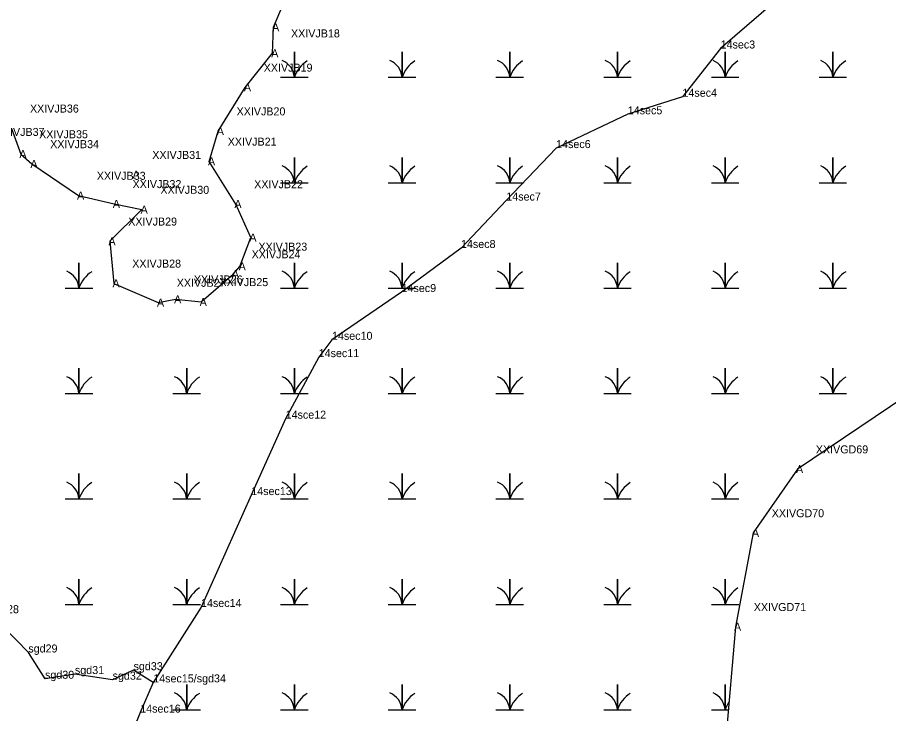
# Model space of a CAD drawing. Extents: x 2072529 to 2268796, y 436423 to 470397.
# Drawn here: x 2263443 to 2263987, y 442221 to 442656 of the extents above; entities that cross this region are included whole.
import ezdxf

# ---------------------------------------------------------------- set-up
doc = ezdxf.new("R2010")
doc.units = 0
for name, color, linetype in [('Exist Environmental Wetland Boundary', 7, 'Continuous'), ('Exist Environmental Wetland Boundary Cogo Comment', 7, 'Continuous'), ('Exist Environmental Wetland Boundary Cogo Point CELL', 7, 'Continuous'), ('Exist Hydro Jurisdictional Stream or Body of Water NEU Mitigable', 7, 'Continuous'), ('Exist Hydro Jurisdictional Stream or Body of Water NEU Mitigable Cogo Comment', 7, 'Continuous'), ('Exist Hydro Swamp or Marsh', 7, 'Continuous')]:
    doc.layers.add(name, color=color, linetype=linetype)

msp = doc.modelspace()

# ---------------------------------------------------------------- linework, layer by layer
at = {"layer": 'Exist Environmental Wetland Boundary'}
for points in [[(2263439.54, 442586.49), (2263445.26, 442570.44), (2263452.16, 442564.27), (2263481.27, 442544.53), (2263503.6, 442539.34), (2263520.97, 442535.77), (2263500.88, 442515.97), (2263503.39, 442489.72), (2263531.17, 442477.73), (2263541.87, 442479.82), (2263557.85, 442478.15), (2263577.96, 442495.49), (2263582.19, 442500.29), (2263588.87, 442518.34), (2263579.54, 442539.26), (2263563.03, 442565.85), (2263568.56, 442584.73), (2263585.49, 442612.03), (2263602.54, 442633.4), (2263603.07, 442649.58), (2263609.46, 442664.49)], [(2264007.54, 442425.75), (2263930.27, 442373.75), (2263902.73, 442333.91), (2263891.51, 442275.34), (2263885.59, 442205.4), (2263810.51, 442205.75), (2263787.43, 442192.68), (2263742.82, 442133.35), (2263739.39, 442047.1), (2263692.37, 442028.85), (2263641.17, 441985.48), (2263606.24, 441900.73), (2263597.49, 441852.35), (2263569.3, 441793.49)]]:
    msp.add_lwpolyline(points, dxfattribs=at)
at = {"layer": 'Exist Environmental Wetland Boundary Cogo Point CELL'}
for p, q in [((2263882.33, 442636.32), (2263882.33, 442636.32)), ((2263858.49, 442606.21), (2263858.49, 442606.21)), ((2263824.35, 442595.25), (2263824.35, 442595.25)), ((2263779.6, 442574.16), (2263779.6, 442574.16)), ((2263748.5, 442541.4), (2263748.5, 442541.4)), ((2263720.2, 442511.78), (2263720.2, 442511.78)), ((2263683.1, 442484.3), (2263683.1, 442484.3)), ((2263639.63, 442454.48), (2263639.63, 442454.48)), ((2263631.34, 442443.68), (2263631.34, 442443.68)), ((2263610.71, 442405.26), (2263610.71, 442405.26)), ((2263589.23, 442357.57), (2263589.23, 442357.57)), ((2263557.85, 442287.71), (2263557.85, 442287.71)), ((2263450.02, 442259.32), (2263450.02, 442259.32)), ((2263450.02, 442259.32), (2263450.02, 442259.32)), ((2263479.11, 442245.86), (2263479.11, 442245.86)), ((2263479.11, 442245.86), (2263479.11, 442245.86)), ((2263515.73, 442248.26), (2263515.73, 442248.26)), ((2263515.73, 442248.26), (2263515.73, 442248.26)), ((2263460.43, 442242.92), (2263460.43, 442242.92)), ((2263502.65, 442242.34), (2263502.65, 442242.34)), ((2263528.03, 442240.65), (2263528.03, 442240.65)), ((2263519.87, 442221.79), (2263519.87, 442221.79))]:
    msp.add_line(p, q, dxfattribs=at)
at = {"layer": 'Exist Hydro Jurisdictional Stream or Body of Water NEU Mitigable'}
for points in [[(2263924.02, 442672.5), (2263882.33, 442636.32), (2263858.49, 442606.21), (2263824.35, 442595.25), (2263779.6, 442574.16), (2263748.5, 442541.4), (2263720.2, 442511.78), (2263683.1, 442484.3), (2263639.63, 442454.48), (2263631.34, 442443.68), (2263610.71, 442405.26), (2263589.23, 442357.57), (2263557.85, 442287.71), (2263528.03, 442240.65), (2263519.87, 442221.79), (2263515.9, 442212), (2263505.21, 442205.27), (2263499.32, 442197.98), (2263487.64, 442190.69), (2263477.78, 442170.67), (2263442.74, 442150.01), (2263444.1, 442133.27), (2263425.3, 442097.75)], [(2263528.03, 442240.65), (2263515.73, 442248.26), (2263502.65, 442242.34), (2263479.11, 442245.86), (2263460.43, 442242.92), (2263450.02, 442259.32), (2263425.93, 442283.85)]]:
    msp.add_lwpolyline(points, dxfattribs=at)
at = {"layer": 'Exist Hydro Swamp or Marsh'}
for points in [[(2263607.54, 442618.37), (2263616.14, 442618.37), (2263616.14, 442634.15), (2263616.14, 442618.37), (2263624.74, 442618.37)], [(2263674.79, 442618.37), (2263683.39, 442618.37), (2263683.39, 442634.15), (2263683.39, 442618.37), (2263691.99, 442618.37)], [(2263742.04, 442618.37), (2263750.64, 442618.37), (2263750.64, 442634.15), (2263750.64, 442618.37), (2263759.24, 442618.37)], [(2263809.29, 442618.37), (2263817.89, 442618.37), (2263817.89, 442634.15), (2263817.89, 442618.37), (2263826.49, 442618.37)], [(2263876.54, 442618.37), (2263885.14, 442618.37), (2263885.14, 442634.15), (2263885.14, 442618.37), (2263893.74, 442618.37)], [(2263943.79, 442618.37), (2263952.39, 442618.37), (2263952.39, 442634.15), (2263952.39, 442618.37), (2263960.99, 442618.37)], [(2263607.54, 442552.57), (2263616.14, 442552.57), (2263616.14, 442568.35), (2263616.14, 442552.57), (2263624.74, 442552.57)], [(2263674.79, 442552.57), (2263683.39, 442552.57), (2263683.39, 442568.35), (2263683.39, 442552.57), (2263691.99, 442552.57)], [(2263742.04, 442552.57), (2263750.64, 442552.57), (2263750.64, 442568.35), (2263750.64, 442552.57), (2263759.24, 442552.57)], [(2263809.29, 442552.57), (2263817.89, 442552.57), (2263817.89, 442568.35), (2263817.89, 442552.57), (2263826.49, 442552.57)], [(2263876.54, 442552.57), (2263885.14, 442552.57), (2263885.14, 442568.35), (2263885.14, 442552.57), (2263893.74, 442552.57)], [(2263943.79, 442552.57), (2263952.39, 442552.57), (2263952.39, 442568.35), (2263952.39, 442552.57), (2263960.99, 442552.57)], [(2263473.04, 442486.77), (2263481.64, 442486.77), (2263481.64, 442502.55), (2263481.64, 442486.77), (2263490.24, 442486.77)], [(2263607.54, 442486.77), (2263616.14, 442486.77), (2263616.14, 442502.55), (2263616.14, 442486.77), (2263624.74, 442486.77)], [(2263674.79, 442486.77), (2263683.39, 442486.77), (2263683.39, 442502.55), (2263683.39, 442486.77), (2263691.99, 442486.77)], [(2263742.04, 442486.77), (2263750.64, 442486.77), (2263750.64, 442502.55), (2263750.64, 442486.77), (2263759.24, 442486.77)], [(2263809.29, 442486.77), (2263817.89, 442486.77), (2263817.89, 442502.55), (2263817.89, 442486.77), (2263826.49, 442486.77)], [(2263876.54, 442486.77), (2263885.14, 442486.77), (2263885.14, 442502.55), (2263885.14, 442486.77), (2263893.74, 442486.77)], [(2263943.79, 442486.77), (2263952.39, 442486.77), (2263952.39, 442502.55), (2263952.39, 442486.77), (2263960.99, 442486.77)], [(2263473.04, 442420.97), (2263481.64, 442420.97), (2263481.64, 442436.75), (2263481.64, 442420.97), (2263490.24, 442420.97)], [(2263540.29, 442420.97), (2263548.89, 442420.97), (2263548.89, 442436.75), (2263548.89, 442420.97), (2263557.49, 442420.97)], [(2263607.54, 442420.97), (2263616.14, 442420.97), (2263616.14, 442436.75), (2263616.14, 442420.97), (2263624.74, 442420.97)], [(2263674.79, 442420.97), (2263683.39, 442420.97), (2263683.39, 442436.75), (2263683.39, 442420.97), (2263691.99, 442420.97)], [(2263742.04, 442420.97), (2263750.64, 442420.97), (2263750.64, 442436.75), (2263750.64, 442420.97), (2263759.24, 442420.97)], [(2263809.29, 442420.97), (2263817.89, 442420.97), (2263817.89, 442436.75), (2263817.89, 442420.97), (2263826.49, 442420.97)], [(2263876.54, 442420.97), (2263885.14, 442420.97), (2263885.14, 442436.75), (2263885.14, 442420.97), (2263893.74, 442420.97)], [(2263943.79, 442420.97), (2263952.39, 442420.97), (2263952.39, 442436.75), (2263952.39, 442420.97), (2263960.99, 442420.97)], [(2263473.04, 442355.17), (2263481.64, 442355.17), (2263481.64, 442370.95), (2263481.64, 442355.17), (2263490.24, 442355.17)], [(2263540.29, 442355.17), (2263548.89, 442355.17), (2263548.89, 442370.95), (2263548.89, 442355.17), (2263557.49, 442355.17)], [(2263607.54, 442355.17), (2263616.14, 442355.17), (2263616.14, 442370.95), (2263616.14, 442355.17), (2263624.74, 442355.17)], [(2263674.79, 442355.17), (2263683.39, 442355.17), (2263683.39, 442370.95), (2263683.39, 442355.17), (2263691.99, 442355.17)], [(2263742.04, 442355.17), (2263750.64, 442355.17), (2263750.64, 442370.95), (2263750.64, 442355.17), (2263759.24, 442355.17)], [(2263809.29, 442355.17), (2263817.89, 442355.17), (2263817.89, 442370.95), (2263817.89, 442355.17), (2263826.49, 442355.17)], [(2263876.54, 442355.17), (2263885.14, 442355.17), (2263885.14, 442370.95), (2263885.14, 442355.17), (2263893.74, 442355.17)], [(2263473.04, 442289.37), (2263481.64, 442289.37), (2263481.64, 442305.15), (2263481.64, 442289.37), (2263490.24, 442289.37)], [(2263540.29, 442289.37), (2263548.89, 442289.37), (2263548.89, 442305.15), (2263548.89, 442289.37), (2263557.49, 442289.37)], [(2263607.54, 442289.37), (2263616.14, 442289.37), (2263616.14, 442305.15), (2263616.14, 442289.37), (2263624.74, 442289.37)], [(2263674.79, 442289.37), (2263683.39, 442289.37), (2263683.39, 442305.15), (2263683.39, 442289.37), (2263691.99, 442289.37)], [(2263742.04, 442289.37), (2263750.64, 442289.37), (2263750.64, 442305.15), (2263750.64, 442289.37), (2263759.24, 442289.37)], [(2263809.29, 442289.37), (2263817.89, 442289.37), (2263817.89, 442305.15), (2263817.89, 442289.37), (2263826.49, 442289.37)], [(2263876.54, 442289.37), (2263885.14, 442289.37), (2263885.14, 442305.15), (2263885.14, 442289.37), (2263893.74, 442289.37)], [(2263540.29, 442223.57), (2263548.89, 442223.57), (2263548.89, 442239.35), (2263548.89, 442223.57), (2263557.49, 442223.57)], [(2263607.54, 442223.57), (2263616.14, 442223.57), (2263616.14, 442239.35), (2263616.14, 442223.57), (2263624.74, 442223.57)], [(2263674.79, 442223.57), (2263683.39, 442223.57), (2263683.39, 442239.35), (2263683.39, 442223.57), (2263691.99, 442223.57)], [(2263742.04, 442223.57), (2263750.64, 442223.57), (2263750.64, 442239.35), (2263750.64, 442223.57), (2263759.24, 442223.57)], [(2263809.29, 442223.57), (2263817.89, 442223.57), (2263817.89, 442239.35), (2263817.89, 442223.57), (2263826.49, 442223.57)], [(2263876.54, 442223.57), (2263885.14, 442223.57), (2263885.14, 442239.35), (2263885.14, 442223.57), (2263887.13, 442223.57)]]:
    msp.add_lwpolyline(points, dxfattribs=at)
for centre, radius, start, end in [((2263603.87, 442617.48), 12.3, 4.1403, 67.535), ((2263634.38, 442612.31), 19.22, 122.1274, 161.6222), ((2263671.12, 442617.48), 12.3, 4.1403, 67.535), ((2263701.63, 442612.31), 19.22, 122.1274, 161.6222), ((2263738.37, 442617.48), 12.3, 4.1403, 67.535), ((2263768.88, 442612.31), 19.22, 122.1274, 161.6222), ((2263805.62, 442617.48), 12.3, 4.1403, 67.535), ((2263836.13, 442612.31), 19.22, 122.1274, 161.6222), ((2263872.87, 442617.48), 12.3, 4.1403, 67.535), ((2263903.38, 442612.31), 19.22, 122.1274, 161.6222), ((2263940.12, 442617.48), 12.3, 4.1403, 67.535), ((2263970.63, 442612.31), 19.22, 122.1274, 161.6222), ((2263603.87, 442551.68), 12.3, 4.1403, 67.535), ((2263634.38, 442546.51), 19.22, 122.1274, 161.6222), ((2263671.12, 442551.68), 12.3, 4.1403, 67.535), ((2263701.63, 442546.51), 19.22, 122.1274, 161.6222), ((2263738.37, 442551.68), 12.3, 4.1403, 67.535), ((2263768.88, 442546.51), 19.22, 122.1274, 161.6222), ((2263805.62, 442551.68), 12.3, 4.1403, 67.535), ((2263836.13, 442546.51), 19.22, 122.1274, 161.6222), ((2263872.87, 442551.68), 12.3, 4.1403, 67.535), ((2263903.38, 442546.51), 19.22, 122.1274, 161.6222), ((2263940.12, 442551.68), 12.3, 4.1403, 67.535), ((2263970.63, 442546.51), 19.22, 122.1274, 161.6222), ((2263469.37, 442485.88), 12.3, 4.1403, 67.535), ((2263499.88, 442480.71), 19.22, 122.1274, 161.6222), ((2263603.87, 442485.88), 12.3, 4.1403, 67.535), ((2263634.38, 442480.71), 19.22, 122.1274, 161.6222), ((2263671.12, 442485.88), 12.3, 4.1403, 67.535), ((2263701.63, 442480.71), 19.22, 122.1274, 161.6222), ((2263738.37, 442485.88), 12.3, 4.1403, 67.535), ((2263768.88, 442480.71), 19.22, 122.1274, 161.6222), ((2263805.62, 442485.88), 12.3, 4.1403, 67.535), ((2263836.13, 442480.71), 19.22, 122.1274, 161.6222), ((2263872.87, 442485.88), 12.3, 4.1403, 67.535), ((2263903.38, 442480.71), 19.22, 122.1274, 161.6222), ((2263940.12, 442485.88), 12.3, 4.1403, 67.535), ((2263970.63, 442480.71), 19.22, 122.1274, 161.6222), ((2263469.37, 442420.08), 12.3, 4.1403, 67.535), ((2263499.88, 442414.91), 19.22, 122.1274, 161.6222), ((2263536.62, 442420.08), 12.3, 4.1403, 67.535), ((2263567.13, 442414.91), 19.22, 122.1274, 161.6222), ((2263603.87, 442420.08), 12.3, 4.1403, 67.535), ((2263634.38, 442414.91), 19.22, 122.1274, 161.6222), ((2263671.12, 442420.08), 12.3, 4.1403, 67.535), ((2263701.63, 442414.91), 19.22, 122.1274, 161.6222), ((2263738.37, 442420.08), 12.3, 4.1403, 67.535), ((2263768.88, 442414.91), 19.22, 122.1274, 161.6222), ((2263805.62, 442420.08), 12.3, 4.1403, 67.535), ((2263836.13, 442414.91), 19.22, 122.1274, 161.6222), ((2263872.87, 442420.08), 12.3, 4.1403, 67.535), ((2263903.38, 442414.91), 19.22, 122.1274, 161.6222), ((2263940.12, 442420.08), 12.3, 4.1403, 67.535), ((2263970.63, 442414.91), 19.22, 122.1274, 161.6222), ((2263469.37, 442354.28), 12.3, 4.1403, 67.535), ((2263499.88, 442349.11), 19.22, 122.1274, 161.6222), ((2263536.62, 442354.28), 12.3, 4.1403, 67.535), ((2263567.13, 442349.11), 19.22, 122.1274, 161.6222), ((2263603.87, 442354.28), 12.3, 4.1403, 67.535), ((2263634.38, 442349.11), 19.22, 122.1274, 161.6222), ((2263671.12, 442354.28), 12.3, 4.1403, 67.535), ((2263701.63, 442349.11), 19.22, 122.1274, 161.6222), ((2263738.37, 442354.28), 12.3, 4.1403, 67.535), ((2263768.88, 442349.11), 19.22, 122.1274, 161.6222), ((2263805.62, 442354.28), 12.3, 4.1403, 67.535), ((2263836.13, 442349.11), 19.22, 122.1274, 161.6222), ((2263872.87, 442354.28), 12.3, 4.1403, 67.535), ((2263903.38, 442349.11), 19.22, 122.1274, 161.6222), ((2263469.37, 442288.48), 12.3, 4.1403, 67.535), ((2263499.88, 442283.31), 19.22, 122.1274, 161.6222), ((2263536.62, 442288.48), 12.3, 4.1403, 67.535), ((2263567.13, 442283.31), 19.22, 122.1274, 161.6222), ((2263603.87, 442288.48), 12.3, 4.1403, 67.535), ((2263634.38, 442283.31), 19.22, 122.1274, 161.6222), ((2263671.12, 442288.48), 12.3, 4.1403, 67.535), ((2263701.63, 442283.31), 19.22, 122.1274, 161.6222), ((2263738.37, 442288.48), 12.3, 4.1403, 67.535), ((2263768.88, 442283.31), 19.22, 122.1274, 161.6222), ((2263805.62, 442288.48), 12.3, 4.1403, 67.535), ((2263836.13, 442283.31), 19.22, 122.1274, 161.6222), ((2263872.87, 442288.48), 12.3, 4.1403, 67.535), ((2263903.38, 442283.31), 19.22, 122.1274, 161.6222), ((2263536.62, 442222.68), 12.3, 4.1403, 67.535), ((2263567.13, 442217.51), 19.22, 122.1274, 161.6222), ((2263603.87, 442222.68), 12.3, 4.1403, 67.535), ((2263634.38, 442217.51), 19.22, 122.1274, 161.6222), ((2263671.12, 442222.68), 12.3, 4.1403, 67.535), ((2263701.63, 442217.51), 19.22, 122.1274, 161.6222), ((2263738.37, 442222.68), 12.3, 4.1403, 67.535), ((2263768.88, 442217.51), 19.22, 122.1274, 161.6222), ((2263805.62, 442222.68), 12.3, 4.1403, 67.535), ((2263836.13, 442217.51), 19.22, 122.1274, 161.6222), ((2263872.87, 442222.68), 12.3, 4.1403, 67.535), ((2263903.38, 442217.51), 19.22, 145.5275, 161.6222)]:
    msp.add_arc(centre, radius, start, end, dxfattribs=at)

# ---------------------------------------------------------------- texts
at = {"layer": 'Exist Environmental Wetland Boundary Cogo Comment'}
for s, p in [('XXIVJB18 ', (2263614.05, 442643.24)), ('XXIVJB19 ', (2263597, 442621.87)), ('XXIVJB36 ', (2263451.05, 442596.33)), ('XXIVJB20 ', (2263580.07, 442594.57)), ('XXIVJB37 ', (2263429.66, 442581.75)), ('XXIVJB35 ', (2263456.77, 442580.29)), ('XXIVJB21 ', (2263574.54, 442575.69)), ('XXIVJB34 ', (2263463.67, 442574.11)), ('XXIVJB31 ', (2263527.41, 442567.37)), ('XXIVJB33 ', (2263492.78, 442554.37)), ('XXIVJB32 ', (2263515.11, 442549.18)), ('XXIVJB22 ', (2263591.05, 442549.1)), ('XXIVJB30 ', (2263532.48, 442545.61)), ('XXIVJB29 ', (2263512.39, 442525.81)), ('XXIVJB24 ', (2263589.47, 442505.33)), ('XXIVJB23 ', (2263593.7, 442510.13)), ('XXIVJB28 ', (2263514.9, 442499.56)), ('XXIVJB26 ', (2263553.38, 442489.66)), ('XXIVJB27 ', (2263542.68, 442487.57)), ('XXIVJB25 ', (2263569.36, 442487.99)), ('XXIVGD69 ', (2263941.78, 442383.59)), ('XXIVGD70 ', (2263914.24, 442343.75)), ('XXIVGD71 ', (2263903.02, 442285.18))]:
    msp.add_text(s, height=5, dxfattribs=at).set_placement(p)
at = {"layer": 'Exist Environmental Wetland Boundary Cogo Point CELL'}
for p in [(2263602.24, 442647.08), (2263601.7, 442630.9), (2263584.66, 442609.53), (2263567.73, 442582.23), (2263444.42, 442567.94), (2263451.32, 442561.77), (2263562.2, 442563.34), (2263515.07, 442555.02), (2263480.43, 442542.03), (2263502.76, 442536.84), (2263520.14, 442533.27), (2263578.7, 442536.76), (2263588.04, 442515.84), (2263588.04, 442515.84), (2263500.05, 442513.47), (2263581.36, 442497.79), (2263577.12, 442492.99), (2263502.56, 442487.22), (2263530.34, 442475.23), (2263541.04, 442477.32), (2263557.02, 442475.65), (2263929.44, 442371.25), (2263901.9, 442331.41), (2263890.68, 442272.84)]:
    msp.add_text('A', height=5, dxfattribs=at).set_placement(p)
at = {"layer": 'Exist Hydro Jurisdictional Stream or Body of Water NEU Mitigable Cogo Comment'}
for s, p in [('14sec3', (2263882.33, 442636.32)), ('14sec4', (2263858.49, 442606.21)), ('14sec5', (2263824.35, 442595.25)), ('14sec6', (2263779.6, 442574.16)), ('14sec7', (2263748.5, 442541.4)), ('14sec8', (2263720.2, 442511.78)), ('14sec9', (2263683.1, 442484.3)), ('14sec10', (2263639.63, 442454.48)), ('14sec11', (2263631.34, 442443.68)), ('14sce12', (2263610.71, 442405.26)), ('14sec13', (2263589.23, 442357.57)), ('14sec14', (2263557.85, 442287.71)), ('sgd28', (2263425.93, 442283.85)), ('sgd29', (2263450.02, 442259.32)), ('sgd31', (2263479.11, 442245.86)), ('sgd33', (2263515.73, 442248.26)), ('sgd30', (2263460.43, 442242.92)), ('sgd32', (2263502.65, 442242.34)), ('14sec15/sgd34', (2263528.03, 442240.65)), ('14sec16', (2263519.87, 442221.79))]:
    msp.add_text(s, height=5, dxfattribs=at).set_placement(p)

doc.saveas('drawing.dxf')
